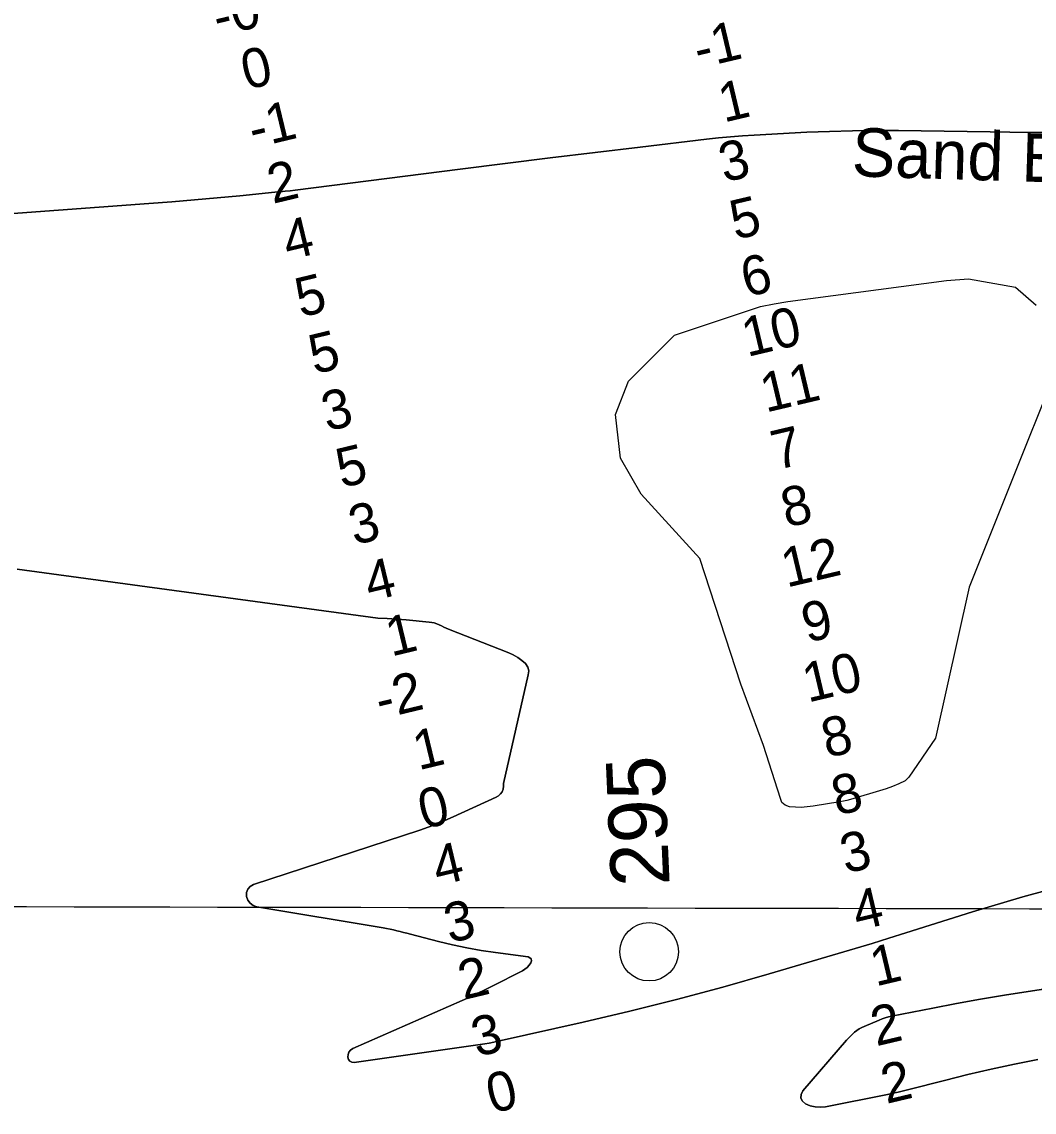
# Model space of a CAD drawing. Extents: x 3192986 to 3230865, y 867483 to 892886.
# Drawn here: x 3204053 to 3205784, y 878617 to 880481 of the extents above; entities that cross this region are included whole.
import ezdxf

# ---------------------------------------------------------------- set-up
doc = ezdxf.new("R2010")
doc.units = 0
for name, color, linetype in [('V-GRID-MAJR', 7, 'Continuous'), ('V-RIVR-IDEN', 7, 'Continuous'), ('V-RIVR-MILE', 7, 'Continuous'), ('V-RIVR-RANG', 7, 'Continuous'), ('V-TOPO-DPTH', 7, 'Continuous'), ('V-TOPO-MINR', 7, 'Continuous')]:
    doc.layers.add(name, color=color, linetype=linetype)

msp = doc.modelspace()

# ---------------------------------------------------------------- linework, layer by layer
at = {"layer": 'V-GRID-MAJR'}
msp.add_spline([(3197200.8, 878983.5), (3202427.8, 878971.7), (3207654.8, 878960.7), (3212881.9, 878950.4), (3218108.9, 878940.9), (3223335.9, 878932.2), (3228562.9, 878924.2)], degree=3, dxfattribs=at)
at = {"layer": 'V-RIVR-MILE'}
msp.add_circle((3205125.8, 878891), 50, dxfattribs=at)
at = {"layer": 'V-TOPO-DPTH'}
for points in [[(3205798.9, 880292.1), (3205742.6, 880292.8), (3205708.6, 880293.3), (3205669.4, 880293.8), (3205630.2, 880294.4), (3205591, 880294.9), (3205551.9, 880295.4), (3205512.7, 880295.5), (3205473.5, 880295.1), (3205434.4, 880293.9), (3205395.2, 880292.3), (3205305.6, 880287.5), (3205285.2, 880286.2), (3205264.8, 880284.7), (3205244.4, 880282.7), (3205224.1, 880280.5), (3205110.7, 880267.1), (3205033.7, 880257.9), (3204956.7, 880248.6), (3204879.8, 880239), (3204802.8, 880229.3), (3204520.8, 880193.6), (3204512.2, 880192.5), (3204503.5, 880191.5), (3204494.8, 880190.6), (3204486.2, 880189.7), (3204426, 880183.8), (3204387.2, 880180.2), (3204348.4, 880176.7), (3204309.6, 880173.5), (3204270.7, 880170.5), (3204031.2, 880152.8)], [(3205798.9, 880292.1), (3205742.6, 880292.8), (3205708.6, 880293.3), (3205669.4, 880293.8), (3205630.2, 880294.4), (3205591, 880294.9), (3205551.9, 880295.4), (3205512.7, 880295.5), (3205473.5, 880295.1), (3205434.4, 880293.9), (3205395.2, 880292.3), (3205305.6, 880287.5), (3205285.2, 880286.2), (3205264.8, 880284.7), (3205244.4, 880282.7), (3205224.1, 880280.5), (3205110.7, 880267.1), (3205033.7, 880257.9), (3204956.7, 880248.6), (3204879.8, 880239), (3204802.8, 880229.3), (3204520.8, 880193.6), (3204512.2, 880192.5), (3204503.5, 880191.5), (3204494.8, 880190.6), (3204486.2, 880189.7), (3204426, 880183.8), (3204387.2, 880180.2), (3204348.4, 880176.7), (3204309.6, 880173.5), (3204270.7, 880170.5), (3204031.2, 880152.8)], [(3204045.3, 879545.4), (3204662.1, 879461.5), (3204678.2, 879461), (3204694.3, 879460), (3204710.5, 879458.6), (3204749.9, 879454.8), (3204754.2, 879454.2), (3204758.5, 879453.2), (3204762.6, 879451.7), (3204766.6, 879450), (3204770.6, 879448.1), (3204774.6, 879446.2), (3204778.7, 879444.5), (3204782.8, 879442.8), (3204885.8, 879402.2), (3204893.6, 879398.6), (3204901.1, 879394.4), (3204908, 879389.3), (3204914.5, 879383.7), (3204918.3, 879377.5), (3204920.2, 879371.3), (3204919, 879364.8), (3204876.7, 879178.6), (3204876.8, 879173.9), (3204876.2, 879169.1), (3204874.3, 879164.7), (3204871.8, 879160.8), (3204868.4, 879157.7), (3204864.3, 879155.1), (3204790.8, 879121.5), (3204776.7, 879115.3), (3204762.5, 879109.4), (3204748.1, 879104.1), (3204733.6, 879099), (3204449.4, 879005.9), (3204443.7, 879002.4), (3204439.6, 878998), (3204437.7, 878992.3), (3204437.3, 878985.7), (3204439.9, 878979.2), (3204443.5, 878973.9), (3204448.9, 878970.3), (3204455.4, 878967.8), (3204671.2, 878932), (3204677.1, 878930.9), (3204682.9, 878929.8), (3204688.7, 878928.4), (3204694.5, 878927), (3204700.3, 878925.5), (3204706, 878924), (3204711.8, 878922.5), (3204717.6, 878921), (3204765.9, 878908.4), (3204789.9, 878902.6), (3204814.1, 878897.4), (3204838.4, 878893.2), (3204862.9, 878889.6), (3204918.8, 878882.4), (3204922, 878880.8), (3204924.1, 878878.6), (3204924.5, 878875.6), (3204923.8, 878872.1), (3204920.8, 878867.9), (3204917.4, 878864.2), (3204913.5, 878861.1), (3204909.1, 878858.3), (3204857.6, 878832), (3204844.9, 878825.6), (3204832, 878819.4), (3204819.1, 878813.4), (3204806, 878807.5), (3204619.4, 878725.4), (3204615.5, 878722.7), (3204612.6, 878719.4), (3204611.1, 878715.3), (3204610.5, 878710.6), (3204612, 878706.6), (3204614.2, 878703.6), (3204617.6, 878702.1), (3204621.8, 878701.5), (3204837, 878732.1), (3204844.7, 878733.3), (3204852.4, 878734.6), (3204860.1, 878736.1), (3204867.8, 878737.8), (3205013, 878770.4), (3205093, 878789.2), (3205172.8, 878809.1), (3205252.1, 878830.5), (3205331.2, 878853), (3205449.1, 878887.9), (3205478.1, 878896.5), (3205507, 878905.3), (3205535.9, 878914.2), (3205564.7, 878923.2), (3205678.5, 878959), (3205764.5, 878984.6), (3205796, 878993.3)], [(3204045.3, 879545.4), (3204662.1, 879461.5), (3204678.2, 879461), (3204694.3, 879460), (3204710.5, 879458.6), (3204749.9, 879454.8), (3204754.2, 879454.2), (3204758.5, 879453.2), (3204762.6, 879451.7), (3204766.6, 879450), (3204770.6, 879448.1), (3204774.6, 879446.2), (3204778.7, 879444.5), (3204782.8, 879442.8), (3204885.8, 879402.2), (3204893.6, 879398.6), (3204901.1, 879394.4), (3204908, 879389.3), (3204914.5, 879383.7), (3204918.3, 879377.5), (3204920.2, 879371.3), (3204919, 879364.8), (3204876.7, 879178.6), (3204876.8, 879173.9), (3204876.2, 879169.1), (3204874.3, 879164.7), (3204871.8, 879160.8), (3204868.4, 879157.7), (3204864.3, 879155.1), (3204790.8, 879121.5), (3204776.7, 879115.3), (3204762.5, 879109.4), (3204748.1, 879104.1), (3204733.6, 879099), (3204449.4, 879005.9), (3204443.7, 879002.4), (3204439.6, 878998), (3204437.7, 878992.3), (3204437.3, 878985.7), (3204439.9, 878979.2), (3204443.5, 878973.9), (3204448.9, 878970.3), (3204455.4, 878967.8), (3204671.2, 878932), (3204677.1, 878930.9), (3204682.9, 878929.8), (3204688.7, 878928.4), (3204694.5, 878927), (3204700.3, 878925.5), (3204706, 878924), (3204711.8, 878922.5), (3204717.6, 878921), (3204765.9, 878908.4), (3204789.9, 878902.6), (3204814.1, 878897.4), (3204838.4, 878893.2), (3204862.9, 878889.6), (3204918.8, 878882.4), (3204922, 878880.8), (3204924.1, 878878.6), (3204924.5, 878875.6), (3204923.8, 878872.1), (3204920.8, 878867.9), (3204917.4, 878864.2), (3204913.5, 878861.1), (3204909.1, 878858.3), (3204857.6, 878832), (3204844.9, 878825.6), (3204832, 878819.4), (3204819.1, 878813.4), (3204806, 878807.5), (3204619.4, 878725.4), (3204615.5, 878722.7), (3204612.6, 878719.4), (3204611.1, 878715.3), (3204610.5, 878710.6), (3204612, 878706.6), (3204614.2, 878703.6), (3204617.6, 878702.1), (3204621.8, 878701.5), (3204837, 878732.1), (3204844.7, 878733.3), (3204852.4, 878734.6), (3204860.1, 878736.1), (3204867.8, 878737.8), (3205013, 878770.4), (3205093, 878789.2), (3205172.8, 878809.1), (3205252.1, 878830.5), (3205331.2, 878853), (3205449.1, 878887.9), (3205478.1, 878896.5), (3205507, 878905.3), (3205535.9, 878914.2), (3205564.7, 878923.2), (3205678.5, 878959), (3205764.5, 878984.6), (3205851, 879008.4)], [(3205790.5, 878706.8), (3205750.4, 878698.7), (3205710.5, 878690.1), (3205670.7, 878680.8), (3205631, 878671), (3205569.7, 878655.4), (3205560.7, 878653.1), (3205551.7, 878651), (3205542.6, 878649), (3205533.5, 878647.1), (3205427.5, 878626), (3205418.6, 878625.2), (3205409.9, 878625.5), (3205401.4, 878627.5), (3205393, 878630.8), (3205388.1, 878635.6), (3205385.4, 878640.8), (3205385.9, 878646.7), (3205388.6, 878653), (3205463.2, 878739.5), (3205466.4, 878743.2), (3205469.9, 878746.7), (3205473.4, 878750), (3205477.1, 878753.2), (3205481, 878756.2), (3205485.1, 878758.9), (3205489.3, 878761.2), (3205493.7, 878763.3), (3205519.1, 878774.2), (3205524.2, 878776.2), (3205529.5, 878778), (3205534.8, 878779.4), (3205540.2, 878780.7), (3205610.7, 878794.6), (3205651.4, 878802.3), (3205692.2, 878809.7), (3205733.1, 878816.6), (3205774, 878823), (3206282.2, 878899.8)], [(3205829.6, 878831.4), (3205774, 878823), (3205733.1, 878816.6), (3205692.2, 878809.7), (3205651.4, 878802.3), (3205610.7, 878794.6), (3205540.2, 878780.7), (3205534.8, 878779.4), (3205529.5, 878778), (3205524.2, 878776.2), (3205519.1, 878774.2), (3205493.7, 878763.3), (3205489.3, 878761.2), (3205485.1, 878758.9), (3205481, 878756.2), (3205477.1, 878753.2), (3205473.4, 878750), (3205469.9, 878746.7), (3205466.4, 878743.2), (3205463.2, 878739.5), (3205388.6, 878653), (3205385.9, 878646.7), (3205385.4, 878640.8), (3205388.1, 878635.6), (3205393, 878630.8), (3205401.4, 878627.5), (3205409.9, 878625.5), (3205418.6, 878625.2), (3205427.5, 878626), (3205533.5, 878647.1), (3205542.6, 878649), (3205551.7, 878651), (3205560.7, 878653.1), (3205569.7, 878655.4), (3205631, 878671), (3205670.7, 878680.8), (3205710.5, 878690.1), (3205750.4, 878698.7), (3205790.5, 878706.8)]]:
    msp.add_lwpolyline(points, dxfattribs=at)
at = {"layer": 'V-TOPO-MINR'}
for points in [[(3204031.2, 880152.8), (3204270.7, 880170.5), (3204309.6, 880173.5), (3204348.4, 880176.7), (3204387.2, 880180.2), (3204426, 880183.8), (3204486.2, 880189.7), (3204494.8, 880190.6), (3204503.5, 880191.5), (3204512.2, 880192.5), (3204520.8, 880193.6), (3204802.8, 880229.3), (3204879.8, 880239), (3204956.7, 880248.6), (3205033.7, 880257.9), (3205110.7, 880267.1), (3205224.1, 880280.5), (3205244.4, 880282.7), (3205264.8, 880284.7), (3205285.2, 880286.2), (3205305.6, 880287.5), (3205395.2, 880292.3), (3205434.4, 880293.9), (3205473.5, 880295.1), (3205512.7, 880295.5), (3205551.9, 880295.4), (3205591, 880294.9), (3205630.2, 880294.4), (3205669.4, 880293.8), (3205708.6, 880293.3), (3205742.6, 880292.8), (3205798.9, 880292.1)], [(3205804.7, 879843.4), (3205760.7, 879733.8), (3205672.7, 879514.7), (3205615.3, 879256.1), (3205569.9, 879189.5), (3205563.4, 879183.2), (3205552.8, 879178.2), (3205542, 879173.6), (3205531, 879169.6), (3205519.8, 879165.9), (3205475.8, 879153), (3205470, 879151.4), (3205464.1, 879149.9), (3205458.1, 879148.7), (3205452.1, 879147.6), (3205406.1, 879139.8), (3205396, 879138.6), (3205385.9, 879137.9), (3205375.8, 879138), (3205365.7, 879138.7), (3205358.3, 879141.8), (3205352.8, 879146.3), (3205350.4, 879152.9), (3205321.6, 879243.5), (3205282.4, 879348.8), (3205212.6, 879563.7), (3205112, 879673.5), (3205077, 879735), (3205068.4, 879809.5), (3205090.4, 879866.5), (3205169.4, 879945.3), (3205316, 879994.3), (3205339.4, 879999.2), (3205363, 880003.1), (3205634.4, 880038.8), (3205671.6, 880042), (3205752.4, 880027.6), (3205787.4, 879996.9)], [(3205851, 879008.4), (3205764.5, 878984.6), (3205678.5, 878959), (3205564.7, 878923.2), (3205535.9, 878914.2), (3205507, 878905.3), (3205478.1, 878896.5), (3205449.1, 878887.9), (3205331.2, 878853), (3205252.1, 878830.5), (3205172.8, 878809.1), (3205093, 878789.2), (3205013, 878770.4), (3204867.8, 878737.8), (3204860.1, 878736.1), (3204852.4, 878734.6), (3204844.7, 878733.3), (3204837, 878732.1), (3204621.8, 878701.5), (3204617.6, 878702.1), (3204614.2, 878703.6), (3204612, 878706.6), (3204610.5, 878710.6), (3204611.1, 878715.3), (3204612.6, 878719.4), (3204615.5, 878722.7), (3204619.4, 878725.4), (3204806, 878807.5), (3204819.1, 878813.4), (3204832, 878819.4), (3204844.9, 878825.6), (3204857.6, 878832), (3204909.1, 878858.3), (3204913.5, 878861.1), (3204917.4, 878864.2), (3204920.8, 878867.9), (3204923.8, 878872.1), (3204924.5, 878875.6), (3204924.1, 878878.6), (3204922, 878880.8), (3204918.8, 878882.4), (3204862.9, 878889.6), (3204838.4, 878893.2), (3204814.1, 878897.4), (3204789.9, 878902.6), (3204765.9, 878908.4), (3204717.6, 878921), (3204711.8, 878922.5), (3204706, 878924), (3204700.3, 878925.5), (3204694.5, 878927), (3204688.7, 878928.4), (3204682.9, 878929.8), (3204677.1, 878930.9), (3204671.2, 878932), (3204455.4, 878967.8), (3204448.9, 878970.3), (3204443.5, 878973.9), (3204439.9, 878979.2), (3204437.3, 878985.7), (3204437.7, 878992.3), (3204439.6, 878998), (3204443.7, 879002.4), (3204449.4, 879005.9), (3204733.6, 879099), (3204748.1, 879104.1), (3204762.5, 879109.4), (3204776.7, 879115.3), (3204790.8, 879121.5), (3204864.3, 879155.1), (3204868.4, 879157.7), (3204871.8, 879160.8), (3204874.3, 879164.7), (3204876.2, 879169.1), (3204876.8, 879173.9), (3204876.7, 879178.6), (3204919, 879364.8), (3204920.2, 879371.3), (3204918.3, 879377.5), (3204914.5, 879383.7), (3204908, 879389.3), (3204901.1, 879394.4), (3204893.6, 879398.6), (3204885.8, 879402.2), (3204782.8, 879442.8), (3204778.7, 879444.5), (3204774.6, 879446.2), (3204770.6, 879448.1), (3204766.6, 879450), (3204762.6, 879451.7), (3204758.5, 879453.2), (3204754.2, 879454.2), (3204749.9, 879454.8), (3204710.5, 879458.6), (3204694.3, 879460), (3204678.2, 879461), (3204662.1, 879461.5), (3204045.3, 879545.4)], [(3205790.5, 878706.8), (3205750.4, 878698.7), (3205710.5, 878690.1), (3205670.7, 878680.8), (3205631, 878671), (3205569.7, 878655.4), (3205560.7, 878653.1), (3205551.7, 878651), (3205542.6, 878649), (3205533.5, 878647.1), (3205427.5, 878626), (3205418.6, 878625.2), (3205409.9, 878625.5), (3205401.4, 878627.5), (3205393, 878630.8), (3205388.1, 878635.6), (3205385.4, 878640.8), (3205385.9, 878646.7), (3205388.6, 878653), (3205463.2, 878739.5), (3205466.4, 878743.2), (3205469.9, 878746.7), (3205473.4, 878750), (3205477.1, 878753.2), (3205481, 878756.2), (3205485.1, 878758.9), (3205489.3, 878761.2), (3205493.7, 878763.3), (3205519.1, 878774.2), (3205524.2, 878776.2), (3205529.5, 878778), (3205534.8, 878779.4), (3205540.2, 878780.7), (3205610.7, 878794.6), (3205651.4, 878802.3), (3205692.2, 878809.7), (3205733.1, 878816.6), (3205774, 878823), (3206282.2, 878899.8)]]:
    msp.add_lwpolyline(points, dxfattribs=at)

# ---------------------------------------------------------------- texts
at = {"layer": 'V-RIVR-IDEN'}
for s, height, rotation, p in [('Sand Bar', 83, 358.2246, (3205471.6, 880217.3)), ('295', 100, 92.48, (3205161, 879005))]:
    msp.add_text(s, height=height, rotation=rotation, dxfattribs=at).set_placement(p)
at = {"layer": 'V-RIVR-RANG'}
for s, rotation, p in [('-0', 13.5239, (3204388.7, 880455.8)), ('-1', 13.324, (3205210.6, 880401.2)), ('0', 13.5239, (3204437.6, 880364.7)), ('1', 13.324, (3205253.5, 880308.8)), ('-1', 13.5239, (3204449.6, 880264.7)), ('3', 13.324, (3205254.1, 880206.4)), ('2', 13.5239, (3204482.4, 880169.8)), ('5', 13.324, (3205273, 880108.2)), ('4', 13.5239, (3204508.5, 880073.2)), ('6', 13.324, (3205291.8, 880010.1)), ('5', 13.5239, (3204530, 879975.5)), ('10', 13.324, (3205293.4, 879907.9)), ('5', 13.5239, (3204553.3, 879878.3)), ('11', 13.324, (3205325.1, 879812.8)), ('3', 13.5239, (3204575.1, 879780.6)), ('7', 13.324, (3205343.7, 879714.6)), ('5', 13.5239, (3204599.9, 879683.8)), ('8', 13.324, (3205360.5, 879616)), ('3', 13.5239, (3204621.7, 879586.1)), ('12', 13.324, (3205360.8, 879513.5)), ('4', 13.5239, (3204648.3, 879489.7)), ('9', 13.324, (3205395.8, 879419.2)), ('1', 13.5239, (3204684.9, 879395.6)), ('10', 13.324, (3205397.2, 879316.9)), ('-2', 13.5239, (3204666.4, 879288.3)), ('8', 13.324, (3205429.6, 879222)), ('1', 13.5239, (3204731.5, 879201.1)), ('8', 13.324, (3205446.9, 879123.5)), ('0', 13.5239, (3204740.4, 879100.4)), ('3', 13.324, (3205461.6, 879024.4)), ('4', 13.5239, (3204764.7, 879003.4)), ('4', 13.324, (3205482.3, 878926.7)), ('3', 13.5239, (3204784.7, 878905.4)), ('1', 13.324, (3205512.9, 878831.4)), ('2', 13.5239, (3204808.5, 878808.3)), ('2', 13.324, (3205514, 878729.1)), ('3', 13.5239, (3204831.3, 878710.9)), ('2', 13.324, (3205531.3, 878630.6)), ('0', 13.5239, (3204856.9, 878614.2))]:
    msp.add_text(s, height=67, rotation=rotation, dxfattribs=at).set_placement(p)

doc.saveas('drawing.dxf')
